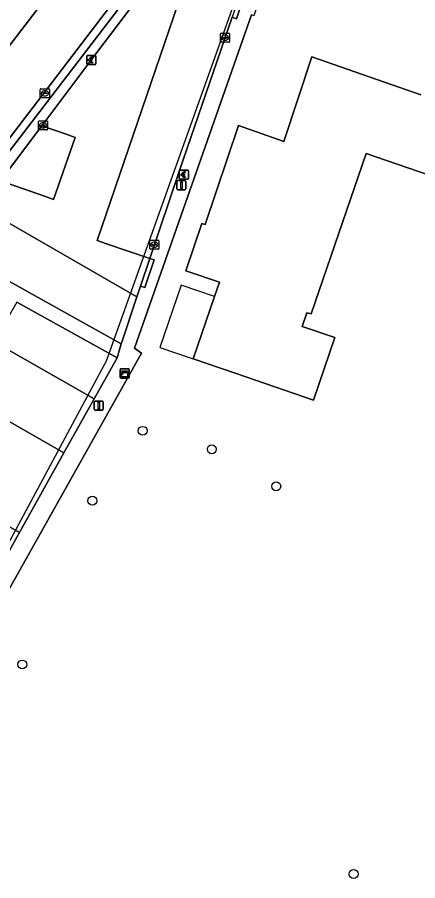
# Model space of a CAD drawing. Extents: x 160663 to 161506, y 382245 to 383291.
# Drawn here: x 161114.3 to 161158.3, y 382746.5 to 382841.2 of the extents above; entities that cross this region are included whole.
import ezdxf

# ---------------------------------------------------------------- set-up
doc = ezdxf.new("R2010")
doc.units = 0
for name, color, linetype in [('IMGEO_Betaalautomaat', 7, 'Continuous'), ('IMGEO_Boom', 7, 'Continuous'), ('IMGEO_Erf', 7, 'Continuous'), ('IMGEO_Kast', 7, 'Continuous'), ('IMGEO_Kolk', 7, 'Continuous'), ('IMGEO_Lichtmast', 7, 'Continuous'), ('IMGEO_Pand', 7, 'Continuous'), ('IMGEO_Pand_overbouw', 7, 'Continuous'), ('IMGEO_Pand_vergunning_verleend', 7, 'Continuous'), ('IMGEO_Parkeervlak_open', 7, 'Continuous'), ('IMGEO_Rijbaan_lokaal_open', 7, 'Continuous'), ('IMGEO_Voetpad_open', 7, 'Continuous')]:
    doc.layers.add(name, color=color, linetype=linetype)

msp = doc.modelspace()

# ---------------------------------------------------------------- linework, layer by layer
at = {"layer": 'IMGEO_Betaalautomaat'}
for p, q in [((161121.957, 382836.115), (161121.957, 382836.956)), ((161121.957, 382836.956), (161121.957, 382836.115)), ((161122.032, 382837.039), (161122.873, 382837.039)), ((161122.873, 382837.039), (161122.032, 382837.039)), ((161122.619, 382836.844), (161122.602, 382836.744)), ((161122.956, 382836.965), (161122.956, 382836.124)), ((161122.956, 382836.124), (161122.956, 382836.965)), ((161122.882, 382836.04), (161122.041, 382836.04)), ((161122.041, 382836.04), (161122.882, 382836.04)), ((161122.24, 382836.503), (161122.24, 382836.571)), ((161122.361, 382836.571), (161122.361, 382836.503)), ((161122.606, 382836.338), (161122.628, 382836.251)), ((161132.125, 382823.541), (161132.125, 382824.382)), ((161132.125, 382824.382), (161132.125, 382823.541)), ((161132.2, 382824.465), (161133.041, 382824.465)), ((161133.041, 382824.465), (161132.2, 382824.465)), ((161132.408, 382823.929), (161132.408, 382823.997)), ((161132.529, 382823.997), (161132.529, 382823.929)), ((161132.787, 382824.27), (161132.77, 382824.17)), ((161132.774, 382823.764), (161132.796, 382823.677)), ((161133.124, 382824.391), (161133.124, 382823.55)), ((161133.124, 382823.55), (161133.124, 382824.391)), ((161133.05, 382823.466), (161132.209, 382823.466)), ((161132.209, 382823.466), (161133.05, 382823.466))]:
    msp.add_line(p, q, dxfattribs=at)
for points in [[(161122.24, 382836.571), (161122.171, 382836.571), (161122.171, 382836.64), (161122.25, 382836.64)], [(161122.245, 382836.434), (161122.171, 382836.434), (161122.171, 382836.503), (161122.24, 382836.503)], [(161122.372, 382836.64), (161122.519, 382836.64), (161122.519, 382836.571), (161122.361, 382836.571)], [(161122.361, 382836.503), (161122.519, 382836.503), (161122.519, 382836.434), (161122.375, 382836.434)], [(161132.408, 382823.997), (161132.339, 382823.997), (161132.339, 382824.066), (161132.418, 382824.066)], [(161132.413, 382823.86), (161132.339, 382823.86), (161132.339, 382823.929), (161132.408, 382823.929)], [(161132.54, 382824.066), (161132.687, 382824.066), (161132.687, 382823.997), (161132.529, 382823.997)], [(161132.529, 382823.929), (161132.687, 382823.929), (161132.687, 382823.86), (161132.543, 382823.86)]]:
    msp.add_lwpolyline(points, dxfattribs=at)
for centre, radius, start, end in [((161122.035, 382836.962), 0.0779, 92.4484, 184.28452), ((161122.035, 382836.962), 0.0779, 92.4484, 184.28452), ((161122.533, 382836.564), 0.293, 73.01398, 165.01395), ((161122.879, 382836.962), 0.0779, 2.4484, 94.28452), ((161122.879, 382836.962), 0.0779, 2.4484, 94.28452), ((161122.035, 382836.118), 0.0779, 182.4484, 274.28452), ((161122.035, 382836.118), 0.0779, 182.4484, 274.28452), ((161122.506, 382836.489), 0.267, 191.80956, 297.03891), ((161122.539, 382836.577), 0.179, 69.32359, 159.56827), ((161122.539, 382836.504), 0.179, 202.76249, 291.86925), ((161122.879, 382836.118), 0.0779, 272.4484, 4.28452), ((161122.879, 382836.118), 0.0779, 272.4484, 4.28452), ((161132.203, 382824.388), 0.0779, 92.4484, 184.28452), ((161132.203, 382824.388), 0.0779, 92.4484, 184.28452), ((161132.674, 382823.915), 0.267, 191.80956, 297.03891), ((161132.701, 382823.99), 0.293, 73.01398, 165.01395), ((161132.707, 382824.003), 0.179, 69.32359, 159.56827), ((161132.707, 382823.93), 0.179, 202.76249, 291.86925), ((161133.047, 382824.388), 0.0779, 2.4484, 94.28452), ((161133.047, 382824.388), 0.0779, 2.4484, 94.28452), ((161133.047, 382823.544), 0.0779, 272.4484, 4.28452), ((161133.047, 382823.544), 0.0779, 272.4484, 4.28452), ((161132.203, 382823.544), 0.0779, 182.4484, 274.28452), ((161132.203, 382823.544), 0.0779, 182.4484, 274.28452)]:
    msp.add_arc(centre, radius, start, end, dxfattribs=at)
at = {"layer": 'IMGEO_Boom'}
for centre in [(161128.098, 382795.864), (161135.692, 382793.832), (161142.763, 382789.768), (161122.587, 382788.196), (161114.884, 382770.233), (161151.254, 382747.242)]:
    msp.add_circle(centre, 0.489, dxfattribs=at)
at = {"layer": 'IMGEO_Erf'}
for points in [[(161171.316, 382862.17), (161150.027, 382870.146), (161140.318, 382841.383), (161140.033, 382841.479), (161127.204, 382804.912), (161127.971, 382804.387), (161097.432, 382750), (161094.515, 382744.805), (161093.761, 382743.487), (161089.01, 382735.177), (161089.471, 382734.924), (161089.572, 382735.033), (161116.537, 382706.21), (161128.193, 382691.568), (161128.64, 382691.007), (161157.194, 382653.574), (161161.716, 382652.754)], [(161169.285, 382820.585), (161155.927, 382825.155), (161152.623, 382826.285), (161146.607, 382808.702), (161146.113, 382808.801), (161145.604, 382807.313), (161149.196, 382806.084), (161146.853, 382799.234), (161138.376, 382802.135), (161133.645, 382803.753), (161135.989, 382810.604), (161136.519, 382812.154), (161132.838, 382813.413), (161134.615, 382818.609), (161134.965, 382818.489), (161138.614, 382829.338), (161143.594, 382827.594), (161146.659, 382836.881), (161158.651, 382832.727)]]:
    msp.add_lwpolyline(points, dxfattribs=at)
at = {"layer": 'IMGEO_Kast'}
for p, q in [((161125.63, 382801.729), (161125.63, 382802.57)), ((161125.63, 382802.57), (161125.63, 382801.729)), ((161125.705, 382802.654), (161126.546, 382802.654)), ((161126.546, 382802.654), (161125.705, 382802.654)), ((161126.63, 382802.579), (161126.63, 382801.738)), ((161126.63, 382801.738), (161126.63, 382802.579)), ((161126.555, 382801.654), (161125.714, 382801.654)), ((161125.714, 382801.654), (161126.555, 382801.654))]:
    msp.add_line(p, q, dxfattribs=at)
for points in [[(161125.825, 382802.444), (161126.425, 382802.444), (161126.425, 382802.359), (161125.825, 382802.359), (161125.825, 382802.444)], [(161125.825, 382802.269), (161126.425, 382802.269), (161126.425, 382801.78), (161125.825, 382801.78), (161125.825, 382802.269)]]:
    msp.add_lwpolyline(points, dxfattribs=at)
msp.add_circle((161125.909, 382802.118), 0.0377, dxfattribs=at)
for centre, start, end in [((161125.708, 382802.576), 92.4484, 184.28452), ((161125.708, 382802.576), 92.4484, 184.28452), ((161126.552, 382802.576), 2.4484, 94.28452), ((161126.552, 382802.576), 2.4484, 94.28452), ((161125.708, 382801.732), 182.4484, 274.28452), ((161125.708, 382801.732), 182.4484, 274.28452), ((161126.552, 382801.732), 272.4484, 4.28452), ((161126.552, 382801.732), 272.4484, 4.28452)]:
    msp.add_arc(centre, 0.0779, start, end, dxfattribs=at)
at = {"layer": 'IMGEO_Kolk'}
for p, q in [((161136.639, 382838.557), (161136.639, 382839.409)), ((161136.714, 382839.483), (161137.566, 382839.483)), ((161136.898, 382838.977), (161136.898, 382838.989)), ((161137.336, 382838.94), (161136.938, 382838.94)), ((161136.941, 382839.026), (161137.339, 382839.026)), ((161137.15, 382838.703), (161137.125, 382838.703)), ((161137.127, 382839.263), (161137.152, 382839.263)), ((161137.382, 382838.989), (161137.382, 382838.977)), ((161137.64, 382839.409), (161137.64, 382838.557)), ((161137.566, 382838.483), (161136.714, 382838.483)), ((161116.867, 382832.466), (161116.867, 382833.318)), ((161116.942, 382833.392), (161117.794, 382833.392)), ((161117.355, 382833.172), (161117.38, 382833.172)), ((161117.868, 382833.318), (161117.868, 382832.466)), ((161117.794, 382832.392), (161116.942, 382832.392)), ((161117.126, 382832.886), (161117.126, 382832.898)), ((161117.564, 382832.849), (161117.166, 382832.849)), ((161117.169, 382832.935), (161117.567, 382832.935)), ((161117.378, 382832.612), (161117.353, 382832.612)), ((161117.61, 382832.898), (161117.61, 382832.886)), ((161116.673, 382828.938), (161116.673, 382829.79)), ((161116.748, 382829.864), (161117.6, 382829.864)), ((161116.932, 382829.358), (161116.932, 382829.37)), ((161117.37, 382829.321), (161116.972, 382829.321)), ((161116.975, 382829.407), (161117.373, 382829.407)), ((161117.161, 382829.644), (161117.186, 382829.644)), ((161117.416, 382829.37), (161117.416, 382829.358)), ((161117.674, 382829.79), (161117.674, 382828.938)), ((161117.6, 382828.864), (161116.748, 382828.864)), ((161117.184, 382829.084), (161117.159, 382829.084)), ((161128.887, 382815.848), (161128.887, 382816.7)), ((161128.962, 382816.774), (161129.814, 382816.774)), ((161129.146, 382816.268), (161129.146, 382816.28)), ((161129.584, 382816.231), (161129.186, 382816.231)), ((161129.189, 382816.317), (161129.587, 382816.317)), ((161129.398, 382815.994), (161129.373, 382815.994)), ((161129.375, 382816.554), (161129.4, 382816.554)), ((161129.63, 382816.28), (161129.63, 382816.268)), ((161129.888, 382816.7), (161129.888, 382815.848)), ((161129.814, 382815.774), (161128.962, 382815.774))]:
    msp.add_line(p, q, dxfattribs=at)
for points in [[(161136.639, 382838.557), (161136.639, 382839.409)], [(161136.714, 382839.483), (161137.566, 382839.483)], [(161137.64, 382839.409), (161137.64, 382838.557)], [(161137.566, 382838.483), (161136.714, 382838.483)], [(161116.867, 382832.466), (161116.867, 382833.318)], [(161116.942, 382833.392), (161117.794, 382833.392)], [(161117.868, 382833.318), (161117.868, 382832.466)], [(161117.794, 382832.392), (161116.942, 382832.392)], [(161116.673, 382828.938), (161116.673, 382829.79)], [(161116.748, 382829.864), (161117.6, 382829.864)], [(161117.674, 382829.79), (161117.674, 382828.938)], [(161117.6, 382828.864), (161116.748, 382828.864)], [(161128.887, 382815.848), (161128.887, 382816.7)], [(161128.962, 382816.774), (161129.814, 382816.774)], [(161129.888, 382816.7), (161129.888, 382815.848)], [(161129.814, 382815.774), (161128.962, 382815.774)]]:
    msp.add_lwpolyline(points, dxfattribs=at)
for centre, radius, start, end in [((161136.716, 382839.407), 0.0765, 91.55205, 178.44795), ((161136.716, 382839.407), 0.0765, 91.55205, 178.44795), ((161136.938, 382838.986), 0.0403, 85.87752, 175.75265), ((161136.935, 382838.976), 0.0366, 178.93798, 274.71019), ((161137.339, 382838.983), 0.043, 264.86636, 352.45326), ((161137.343, 382838.988), 0.0386, 1.73085, 96.63898), ((161137.564, 382839.407), 0.0765, 1.55205, 88.44795), ((161137.564, 382839.407), 0.0765, 1.55205, 88.44795), ((161136.716, 382838.559), 0.0765, 181.55205, 268.44795), ((161136.716, 382838.559), 0.0765, 181.55205, 268.44795), ((161137.564, 382838.559), 0.0765, 271.55205, 358.44795), ((161137.564, 382838.559), 0.0765, 271.55205, 358.44795), ((161116.944, 382833.316), 0.0765, 91.55205, 178.44795), ((161116.944, 382833.316), 0.0765, 91.55205, 178.44795), ((161117.792, 382833.316), 0.0765, 1.55205, 88.44795), ((161117.792, 382833.316), 0.0765, 1.55205, 88.44795), ((161116.944, 382832.468), 0.0765, 181.55205, 268.44795), ((161116.944, 382832.468), 0.0765, 181.55205, 268.44795), ((161117.166, 382832.895), 0.0403, 85.87752, 175.75265), ((161117.163, 382832.885), 0.0366, 178.93798, 274.71019), ((161117.567, 382832.892), 0.043, 264.86636, 352.45326), ((161117.571, 382832.897), 0.0386, 1.73085, 96.63898), ((161117.792, 382832.468), 0.0765, 271.55205, 358.44795), ((161117.792, 382832.468), 0.0765, 271.55205, 358.44795), ((161116.75, 382829.788), 0.0765, 91.55205, 178.44795), ((161116.75, 382829.788), 0.0765, 91.55205, 178.44795), ((161116.972, 382829.367), 0.0403, 85.87752, 175.75265), ((161116.969, 382829.357), 0.0366, 178.93798, 274.71019), ((161117.373, 382829.364), 0.043, 264.86636, 352.45326), ((161117.377, 382829.369), 0.0386, 1.73085, 96.63898), ((161117.598, 382829.788), 0.0765, 1.55205, 88.44795), ((161117.598, 382829.788), 0.0765, 1.55205, 88.44795), ((161116.75, 382828.94), 0.0765, 181.55205, 268.44795), ((161116.75, 382828.94), 0.0765, 181.55205, 268.44795), ((161117.598, 382828.94), 0.0765, 271.55205, 358.44795), ((161117.598, 382828.94), 0.0765, 271.55205, 358.44795), ((161128.964, 382816.698), 0.0765, 91.55205, 178.44795), ((161128.964, 382816.698), 0.0765, 91.55205, 178.44795), ((161129.186, 382816.277), 0.0403, 85.87752, 175.75265), ((161129.183, 382816.267), 0.0366, 178.93798, 274.71019), ((161129.587, 382816.274), 0.043, 264.86636, 352.45326), ((161129.591, 382816.279), 0.0386, 1.73085, 96.63898), ((161129.812, 382816.698), 0.0765, 1.55205, 88.44795), ((161129.812, 382816.698), 0.0765, 1.55205, 88.44795), ((161128.964, 382815.85), 0.0765, 181.55205, 268.44795), ((161128.964, 382815.85), 0.0765, 181.55205, 268.44795), ((161129.812, 382815.85), 0.0765, 271.55205, 358.44795), ((161129.812, 382815.85), 0.0765, 271.55205, 358.44795)]:
    msp.add_arc(centre, radius, start, end, dxfattribs=at)
for centre, major_axis, ratio, start_param, end_param in [((161137.126, 382838.983), (-0.387, 0.002), 0.722429, 4.712389, 7.853982), ((161137.151, 382838.983), (-0.39, 0.002), 0.717154, 1.570796, 4.712389), ((161117.354, 382832.892), (-0.387, 0.002), 0.722429, 4.712389, 7.853982), ((161117.379, 382832.892), (-0.39, 0.002), 0.717154, 1.570796, 4.712389), ((161117.16, 382829.364), (-0.387, 0.002), 0.722429, 4.712389, 7.853982), ((161117.185, 382829.364), (-0.39, 0.002), 0.717154, 1.570796, 4.712389), ((161129.374, 382816.274), (-0.387, 0.002), 0.722429, 4.712389, 7.853982), ((161129.399, 382816.274), (-0.39, 0.002), 0.717154, 1.570796, 4.712389)]:
    msp.add_ellipse(centre, major_axis=major_axis, ratio=ratio, start_param=start_param, end_param=end_param, dxfattribs=at)
at = {"layer": 'IMGEO_Lichtmast'}
for p, q in [((161131.859, 382822.413), (161131.859, 382823.213)), ((161131.859, 382823.213), (161131.859, 382822.413)), ((161131.959, 382823.313), (161132.749, 382823.313)), ((161132.749, 382823.313), (161131.959, 382823.313)), ((161132.849, 382823.213), (161132.849, 382822.413)), ((161132.849, 382822.413), (161132.849, 382823.213)), ((161132.749, 382822.313), (161131.959, 382822.313)), ((161131.959, 382822.313), (161132.749, 382822.313)), ((161122.789, 382798.222), (161122.789, 382799.022)), ((161122.789, 382799.022), (161122.789, 382798.222)), ((161122.889, 382799.122), (161123.679, 382799.122)), ((161123.679, 382799.122), (161122.889, 382799.122)), ((161123.779, 382799.022), (161123.779, 382798.222)), ((161123.779, 382798.222), (161123.779, 382799.022)), ((161123.679, 382798.122), (161122.889, 382798.122)), ((161122.889, 382798.122), (161123.679, 382798.122))]:
    msp.add_line(p, q, dxfattribs=at)
for points in [[(161132.279, 382823.188), (161132.429, 382823.188), (161132.429, 382822.438), (161132.279, 382822.438), (161132.279, 382823.188)], [(161123.209, 382798.997), (161123.359, 382798.997), (161123.359, 382798.247), (161123.209, 382798.247), (161123.209, 382798.997)]]:
    msp.add_lwpolyline(points, dxfattribs=at)
for centre, start, end in [((161131.959, 382823.213), 90, 180), ((161131.959, 382823.213), 90, 180), ((161132.749, 382823.213), 0, 90), ((161132.749, 382823.213), 360, 90), ((161131.959, 382822.413), 180, 270), ((161131.959, 382822.413), 180, 270), ((161132.749, 382822.413), 270, 0), ((161132.749, 382822.413), 270, 0), ((161122.889, 382799.022), 90, 180), ((161122.889, 382799.022), 90, 180), ((161123.679, 382799.022), 0, 90), ((161123.679, 382799.022), 360, 90), ((161122.889, 382798.222), 180, 270), ((161122.889, 382798.222), 180, 270), ((161123.679, 382798.222), 270, 0), ((161123.679, 382798.222), 270, 0)]:
    msp.add_arc(centre, 0.1, start, end, dxfattribs=at)
at = {"layer": 'IMGEO_Pand'}
msp.add_lwpolyline([(161158.651, 382832.727), (161146.659, 382836.881), (161143.594, 382827.594), (161138.614, 382829.338), (161134.965, 382818.489), (161134.615, 382818.609), (161132.838, 382813.413), (161136.519, 382812.154), (161135.989, 382810.604), (161133.645, 382803.753), (161138.376, 382802.135), (161146.853, 382799.234), (161149.196, 382806.084), (161145.604, 382807.313), (161146.113, 382808.801), (161146.607, 382808.702), (161152.623, 382826.285), (161155.927, 382825.155), (161169.285, 382820.585)], dxfattribs=at)
at = {"layer": 'IMGEO_Pand_overbouw'}
msp.add_lwpolyline([(161132.328, 382811.857), (161129.984, 382805.006), (161133.645, 382803.753), (161135.989, 382810.604)], close=True, dxfattribs=at)
at = {"layer": 'IMGEO_Pand_vergunning_verleend'}
msp.add_lwpolyline([(161056.082, 382855.064), (161060.29, 382860.428), (161074.85, 382878.894), (161137.947, 382874.451), (161146.752, 382866.872), (161124.102, 382803.494), (161122.529, 382800.578), (161111.719, 382780.544), (161105.267, 382769.061), (161092.363, 382746.932), (161075.369, 382777.41), (161071.58, 382785.44), (161085.588, 382803.94), (161084.359, 382804.87), (161070.671, 382815.235), (161068.803, 382816.304), (161083.669, 382834.92)], close=True, dxfattribs=at)
at = {"layer": 'IMGEO_Parkeervlak_open'}
for points in [[(161139.032, 382859.978), (161136.93, 382857.226), (161123.101, 382816.726), (161124.142, 382816.371), (161128.876, 382814.762), (161132.139, 382824.427), (161137.913, 382841.236)], [(161111.51, 382805.786), (161122.778, 382799.384), (161125.286, 382803.88), (161114.28, 382809.973), (161112.115, 382806.291)]]:
    msp.add_lwpolyline(points, dxfattribs=at)
for points in [[(161119.811, 382828.351), (161117.029, 382829.325), (161112.485, 382823.287), (161117.433, 382821.556), (161118.327, 382821.243), (161120.704, 382828.038)], [(161110.216, 382820.475), (161109.298, 382819.337), (161107.572, 382815.53), (161116.29, 382810.68), (161125.758, 382805.411), (161125.835, 382805.701), (161127.466, 382810.573)], [(161119.466, 382793.444), (161111.675, 382797.87), (161106.801, 382789.15), (161114.6, 382784.719)]]:
    msp.add_lwpolyline(points, close=True, dxfattribs=at)
at = {"layer": 'IMGEO_Rijbaan_lokaal_open'}
for points in [[(161142.096, 382875.623), (161139.62, 382872.259), (161133.417, 382864.187), (161121.308, 382848.368), (161093.629, 382812.241), (161088.939, 382806.107), (161087.18, 382803.889), (161080.872, 382795.691), (161063.935, 382773.67), (161061.649, 382770.691)], [(161145.177, 382869.479), (161139.793, 382862.431), (161104.011, 382815.594), (161067.244, 382768.068)], [(161104.011, 382815.594), (161139.793, 382862.431), (161145.177, 382869.479)], [(161128.386, 382844.367), (161123.075, 382837.362), (161117.029, 382829.325), (161119.811, 382828.351), (161120.704, 382828.038), (161118.327, 382821.243), (161117.433, 382821.556), (161112.485, 382823.287), (161110.216, 382820.475), (161127.466, 382810.573), (161127.853, 382811.73), (161128.876, 382814.762), (161124.142, 382816.371), (161123.101, 382816.726), (161136.93, 382857.226)], [(161104.686, 382815.077), (161127.592, 382845.003)], [(161106.182, 382799.333), (161105.855, 382799.524), (161079.654, 382765.597), (161075.98, 382767.899), (161074.308, 382765.718), (161071.274, 382761.993), (161094.536, 382748.777), (161095.246, 382750), (161097.965, 382754.877), (161086.044, 382761.65), (161090.963, 382770.452), (161102.874, 382763.685), (161106.285, 382769.803), (161096.459, 382775.385), (161101.33, 382784.102), (161111.147, 382778.525), (161114.265, 382784.119), (161114.6, 382784.719), (161106.801, 382789.15), (161111.675, 382797.87), (161119.466, 382793.444), (161122.778, 382799.384), (161111.51, 382805.786)]]:
    msp.add_lwpolyline(points, dxfattribs=at)
at = {"layer": 'IMGEO_Voetpad_open'}
for points in [[(161121.308, 382848.368), (161118.078, 382850.867), (161114.029, 382845.594), (161112.22, 382843.145), (161112.188, 382843.169), (161111.985, 382842.903), (161112.979, 382842.137), (161092.801, 382816.025), (161093.865, 382815.211), (161092.362, 382813.255), (161093.629, 382812.241)], [(161137.913, 382841.236), (161138.385, 382841.072), (161139.573, 382844.567), (161139.101, 382844.731), (161138.168, 382841.977)], [(161127.853, 382811.73), (161128.326, 382811.571), (161129.349, 382814.603), (161128.876, 382814.762)]]:
    msp.add_lwpolyline(points, close=True, dxfattribs=at)
for points in [[(161139.573, 382844.567), (161138.385, 382841.072), (161137.913, 382841.236), (161132.139, 382824.427), (161128.876, 382814.762), (161129.349, 382814.603), (161128.326, 382811.571), (161127.853, 382811.73), (161127.466, 382810.573), (161125.835, 382805.701), (161125.758, 382805.411), (161125.286, 382803.88), (161122.778, 382799.384), (161119.466, 382793.444), (161114.6, 382784.719), (161114.265, 382784.119), (161111.147, 382778.525), (161106.285, 382769.803), (161102.874, 382763.685), (161097.965, 382754.877), (161095.246, 382750), (161094.536, 382748.777), (161092.035, 382744.474)], [(161127.592, 382845.003), (161104.686, 382815.077)], [(161114.28, 382809.973), (161125.286, 382803.88), (161125.758, 382805.411), (161116.29, 382810.68), (161107.572, 382815.53), (161109.298, 382819.337), (161110.216, 382820.475), (161112.485, 382823.287), (161117.029, 382829.325), (161123.075, 382837.362), (161128.386, 382844.367)], [(161094.515, 382744.805), (161097.432, 382750), (161127.971, 382804.387), (161127.204, 382804.912), (161140.033, 382841.479)]]:
    msp.add_lwpolyline(points, dxfattribs=at)

doc.saveas('drawing.dxf')
